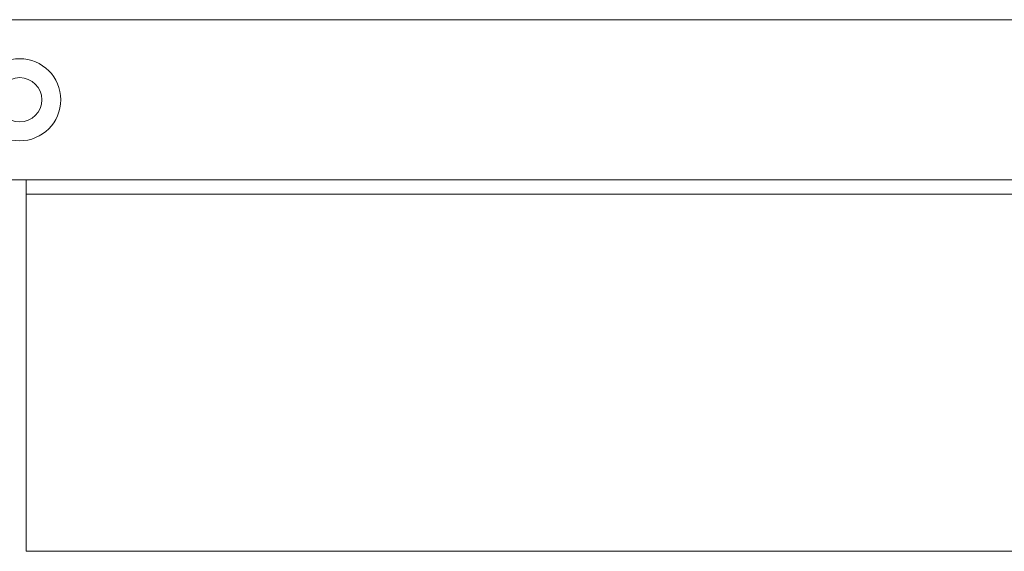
# Model space of a CAD drawing. Header units: millimetres. Extents: x 0 to 1118, y 0 to 864.
# Tile 305 of 372: x 783 to 802, y 705 to 715. Entities that reach past the tile are written whole.
import ezdxf

# ---------------------------------------------------------------- set-up
doc = ezdxf.new("R2010")
doc.units = ezdxf.units.MM

msp = doc.modelspace()

# ---------------------------------------------------------------- linework, layer by layer
at = {"color": 7, "linetype": 'Continuous', "lineweight": 15}
for p, q in [((819.439, 714.908), (746.689, 714.908)), ((819.439, 711.837), (746.689, 711.837)), ((783.189, 711.837), (783.189, 711.562)), ((783.189, 704.712), (783.189, 711.562)), ((783.189, 711.562), (819.439, 711.562)), ((783.189, 704.712), (819.439, 704.712))]:
    msp.add_line(p, q, dxfattribs=at)
for radius in [0.788, 0.425]:
    msp.add_circle((783.064, 713.372), radius, dxfattribs=at)

doc.saveas('drawing.dxf')
